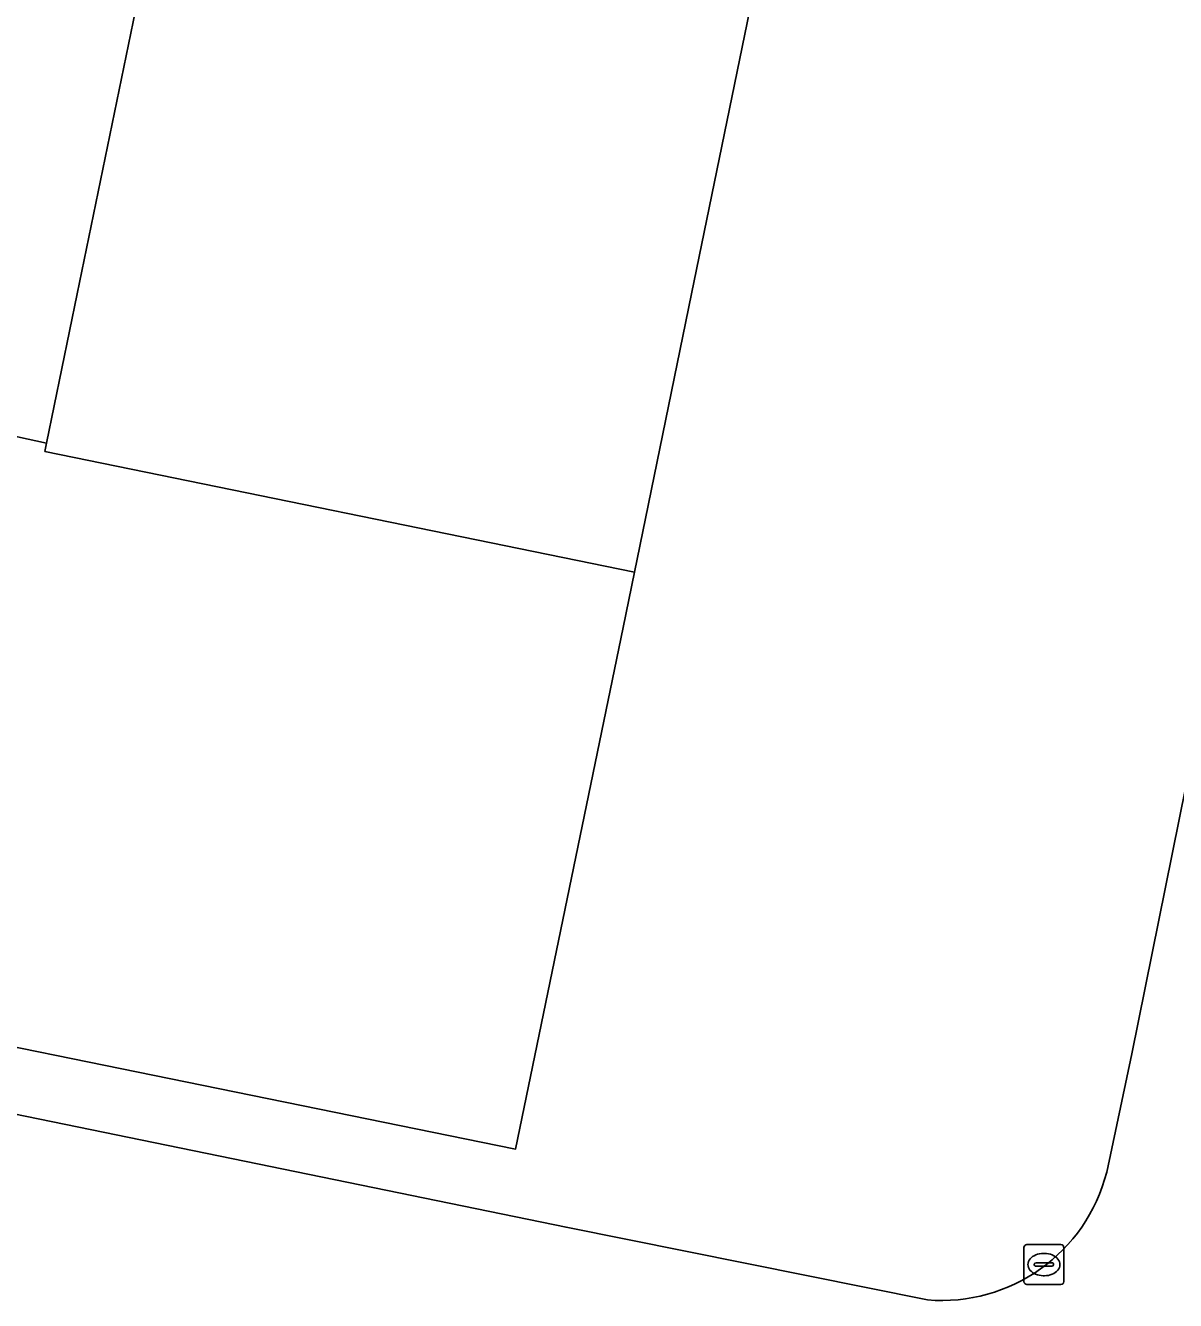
# Model space of a CAD drawing. Extents: x 157692 to 159674, y 381452 to 383291.
# Drawn here: x 158641.37 to 158670.22, y 382474.75 to 382506.73 of the extents above; entities that cross this region are included whole.
import ezdxf

# ---------------------------------------------------------------- set-up
doc = ezdxf.new("R2010")
doc.units = 0
for name, color, linetype in [('IMGEO_Erf', 7, 'Continuous'), ('IMGEO_Kolk', 7, 'Continuous'), ('IMGEO_Pand', 7, 'Continuous')]:
    doc.layers.add(name, color=color, linetype=linetype)

msp = doc.modelspace()

# ---------------------------------------------------------------- linework, layer by layer
at = {"layer": 'IMGEO_Erf'}
for points in [[(158669.746, 382556.836), (158667.046, 382543.705), (158666.49, 382540.974), (158663.161, 382524.759), (158658.077, 382500), (158656.92, 382494.363), (158656.645, 382493.021), (158656.359, 382491.63), (158653.663, 382478.545), (158630.135, 382483.344), (158630.328, 382484.306), (158630.47, 382484.285), (158630.999, 382484.165), (158633.978, 382488.36), (158634.812, 382489.522)], [(158668.493, 382477.969), (158669.119, 382480.932), (158670.475, 382487.638), (158672.36, 382496.83), (158673.009, 382500), (158673.741, 382503.572), (158675.626, 382512.803), (158677.037, 382519.538), (158678.934, 382528.848), (158680.354, 382535.648), (158682.24, 382544.921), (158683.671, 382551.849), (158684.476, 382555.783)], [(158684.476, 382555.783), (158683.671, 382551.849), (158682.24, 382544.921), (158680.354, 382535.648), (158678.934, 382528.848), (158677.037, 382519.538), (158675.626, 382512.803), (158673.741, 382503.572), (158673.009, 382500), (158672.36, 382496.83), (158670.475, 382487.638), (158669.119, 382480.932), (158668.493, 382477.969)], [(158632.882, 382496.671), (158633.194, 382498.154), (158641.899, 382496.255), (158642.67, 382500), (158645.422, 382513.365), (158636.663, 382515.104), (158636.852, 382516.055), (158636.95, 382516.029), (158637.508, 382515.919), (158640.481, 382520.093), (158641.321, 382521.275)], [(158624.93, 382482.738), (158654.932, 382476.585), (158663.994, 382474.763)], [(158663.994, 382474.763), (158654.932, 382476.585), (158624.93, 382482.738)]]:
    msp.add_lwpolyline(points, dxfattribs=at)
msp.add_arc((158664.351, 382479.021), 4.273, 265.2014, 345.7462, dxfattribs=at)
msp.add_arc((158664.351, 382479.021), 4.273, 265.2014, 345.7462, dxfattribs=at)
at = {"layer": 'IMGEO_Kolk'}
for p, q in [((158666.417, 382475.223), (158666.417, 382476.075)), ((158666.492, 382476.149), (158667.344, 382476.149)), ((158667.418, 382476.075), (158667.418, 382475.223)), ((158666.905, 382475.929), (158666.93, 382475.929)), ((158666.676, 382475.643), (158666.676, 382475.655)), ((158667.114, 382475.606), (158666.716, 382475.606)), ((158666.719, 382475.692), (158667.117, 382475.692)), ((158667.16, 382475.655), (158667.16, 382475.643)), ((158667.344, 382475.149), (158666.492, 382475.149)), ((158666.928, 382475.369), (158666.903, 382475.369))]:
    msp.add_line(p, q, dxfattribs=at)
for points in [[(158666.417, 382475.223), (158666.417, 382476.075)], [(158666.492, 382476.149), (158667.344, 382476.149)], [(158667.418, 382476.075), (158667.418, 382475.223)], [(158667.344, 382475.149), (158666.492, 382475.149)]]:
    msp.add_lwpolyline(points, dxfattribs=at)
for centre, radius, start, end in [((158666.494, 382476.073), 0.0765, 91.552, 178.448), ((158666.494, 382476.073), 0.0765, 91.552, 178.448), ((158667.342, 382476.073), 0.0765, 1.552, 88.448), ((158667.342, 382476.073), 0.0765, 1.552, 88.448), ((158666.716, 382475.652), 0.0403, 85.8775, 175.7526), ((158666.713, 382475.642), 0.0366, 178.938, 274.7102), ((158667.117, 382475.649), 0.043, 264.8664, 352.4533), ((158667.121, 382475.654), 0.0386, 1.7309, 96.639), ((158666.494, 382475.225), 0.0765, 181.552, 268.448), ((158666.494, 382475.225), 0.0765, 181.552, 268.448), ((158667.342, 382475.225), 0.0765, 271.552, 358.448), ((158667.342, 382475.225), 0.0765, 271.552, 358.448)]:
    msp.add_arc(centre, radius, start, end, dxfattribs=at)
for centre, major_axis, ratio, start_param, end_param in [((158666.904, 382475.649), (-0.387, 0.002), 0.722429, 4.712389, 7.853982), ((158666.929, 382475.649), (-0.39, 0.002), 0.717154, 1.570796, 4.712389)]:
    msp.add_ellipse(centre, major_axis=major_axis, ratio=ratio, start_param=start_param, end_param=end_param, dxfattribs=at)
at = {"layer": 'IMGEO_Pand'}
for points in [[(158641.321, 382521.275), (158640.481, 382520.093), (158637.508, 382515.919), (158636.95, 382516.029), (158636.852, 382516.055), (158636.663, 382515.104), (158645.422, 382513.365), (158642.67, 382500), (158641.899, 382496.255), (158641.858, 382496.044), (158656.645, 382493.021), (158656.92, 382494.363), (158658.077, 382500), (158663.161, 382524.759), (158648.343, 382527.786), (158648.406, 382528.092), (158639.703, 382529.891), (158639.421, 382528.498), (158639.372, 382528.266)], [(158634.812, 382489.522), (158633.978, 382488.36), (158630.999, 382484.165), (158630.47, 382484.285), (158630.328, 382484.306), (158630.135, 382483.344), (158653.663, 382478.545), (158656.359, 382491.63), (158656.645, 382493.021), (158641.858, 382496.044), (158641.899, 382496.255), (158633.194, 382498.154), (158632.882, 382496.671)]]:
    msp.add_lwpolyline(points, dxfattribs=at)

doc.saveas('drawing.dxf')
